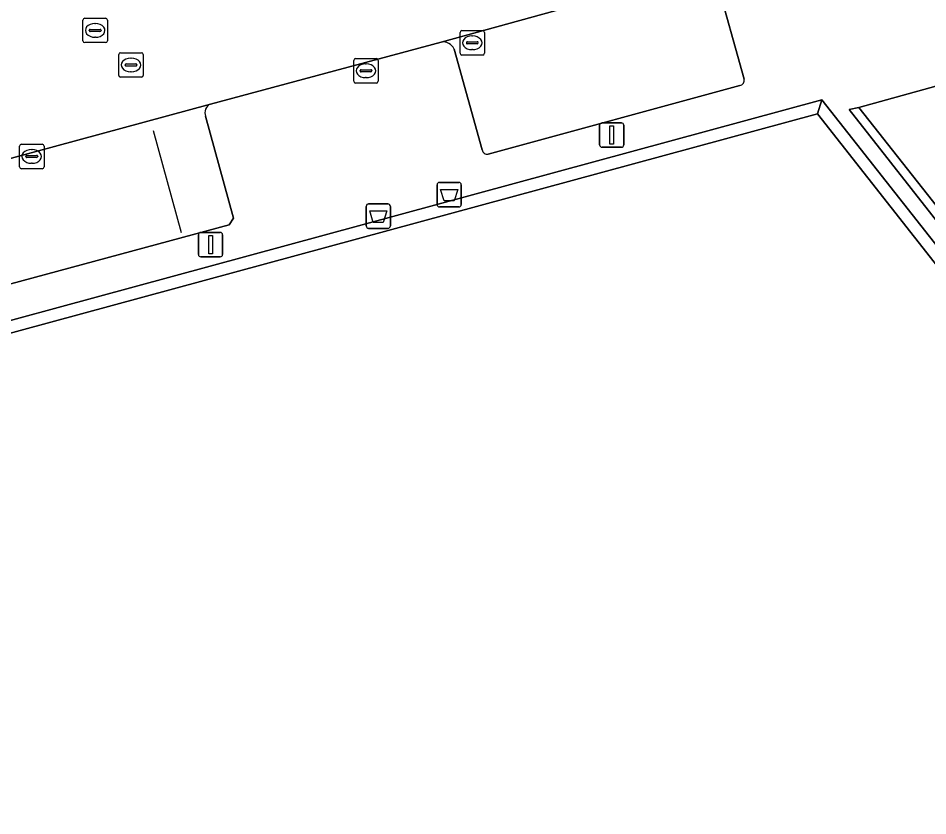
# Model space of a CAD drawing. Extents: x 159352 to 160617, y 385888 to 387323.
# Drawn here: x 160267.44 to 160304.67, y 386846.79 to 386879.44 of the extents above; entities that cross this region are included whole.
import ezdxf

# ---------------------------------------------------------------- set-up
doc = ezdxf.new("R2010")
doc.units = 0
for name, color, linetype in [('IMGEO_Afvalbak', 7, 'Continuous'), ('IMGEO_Brandkraan', 7, 'Continuous'), ('IMGEO_Hek', 7, 'Continuous'), ('IMGEO_Kolk', 7, 'Continuous'), ('IMGEO_Lichtmast', 7, 'Continuous'), ('IMGEO_Muur', 7, 'Continuous'), ('IMGEO_Pand', 7, 'Continuous'), ('IMGEO_Pand_overbouw', 7, 'Continuous'), ('IMGEO_Parkeervlak_open', 7, 'Continuous'), ('IMGEO_Rijbaan_lokaal_gesloten', 7, 'Continuous'), ('IMGEO_Rijbaan_lokaal_open', 7, 'Continuous'), ('IMGEO_Rioolput', 7, 'Continuous'), ('IMGEO_Voetpad_open', 7, 'Continuous')]:
    doc.layers.add(name, color=color, linetype=linetype)

msp = doc.modelspace()

# ---------------------------------------------------------------- linework, layer by layer
at = {"layer": 'IMGEO_Afvalbak'}
for p, q in [((160284.586, 386871.816), (160284.586, 386872.616)), ((160284.586, 386872.616), (160284.586, 386871.816)), ((160284.686, 386872.716), (160285.476, 386872.716)), ((160285.476, 386872.716), (160284.686, 386872.716)), ((160285.576, 386872.616), (160285.576, 386871.816)), ((160285.576, 386871.816), (160285.576, 386872.616)), ((160281.684, 386870.937), (160281.684, 386871.737)), ((160281.684, 386871.737), (160281.684, 386870.937)), ((160281.784, 386871.837), (160282.574, 386871.837)), ((160282.574, 386871.837), (160281.784, 386871.837)), ((160282.674, 386871.737), (160282.674, 386870.937)), ((160282.674, 386870.937), (160282.674, 386871.737)), ((160285.476, 386871.716), (160284.686, 386871.716)), ((160284.686, 386871.716), (160285.476, 386871.716)), ((160282.574, 386870.837), (160281.784, 386870.837)), ((160281.784, 386870.837), (160282.574, 386870.837))]:
    msp.add_line(p, q, dxfattribs=at)
for points in [[(160284.729, 386872.43), (160285.433, 386872.43), (160285.284, 386871.96), (160284.878, 386871.96), (160284.729, 386872.43)], [(160281.827, 386871.551), (160282.531, 386871.551), (160282.382, 386871.081), (160281.976, 386871.081), (160281.827, 386871.551)]]:
    msp.add_lwpolyline(points, dxfattribs=at)
for centre, start, end in [((160284.686, 386872.616), 90, 180), ((160284.686, 386872.616), 90, 180), ((160285.476, 386872.616), 0, 90), ((160285.476, 386872.616), 360, 90), ((160281.784, 386871.737), 90, 180), ((160281.784, 386871.737), 90, 180), ((160282.574, 386871.737), 0, 90), ((160282.574, 386871.737), 360, 90), ((160284.686, 386871.816), 180, 270), ((160284.686, 386871.816), 180, 270), ((160285.476, 386871.816), 270, 0), ((160285.476, 386871.816), 270, 0), ((160281.784, 386870.937), 180, 270), ((160281.784, 386870.937), 180, 270), ((160282.574, 386870.937), 270, 0), ((160282.574, 386870.937), 270, 0)]:
    msp.add_arc(centre, 0.1, start, end, dxfattribs=at)
at = {"layer": 'IMGEO_Brandkraan'}
for p, q in [((160270.093, 386878.511), (160270.093, 386879.363)), ((160270.168, 386879.437), (160271.02, 386879.437)), ((160270.581, 386879.217), (160270.606, 386879.217)), ((160271.094, 386879.363), (160271.094, 386878.511)), ((160270.352, 386878.931), (160270.352, 386878.943)), ((160270.79, 386878.894), (160270.392, 386878.894)), ((160270.395, 386878.98), (160270.793, 386878.98)), ((160270.836, 386878.943), (160270.836, 386878.931)), ((160271.02, 386878.437), (160270.168, 386878.437)), ((160270.604, 386878.657), (160270.579, 386878.657))]:
    msp.add_line(p, q, dxfattribs=at)
for points in [[(160270.093, 386878.511), (160270.093, 386879.363)], [(160270.168, 386879.437), (160271.02, 386879.437)], [(160271.094, 386879.363), (160271.094, 386878.511)], [(160271.02, 386878.437), (160270.168, 386878.437)]]:
    msp.add_lwpolyline(points, dxfattribs=at)
for centre, radius, start, end in [((160270.17, 386879.361), 0.0765, 91.552, 178.448), ((160270.17, 386879.361), 0.0765, 91.552, 178.448), ((160271.018, 386879.361), 0.0765, 1.552, 88.448), ((160271.018, 386879.361), 0.0765, 1.552, 88.448), ((160270.392, 386878.94), 0.0403, 85.8775, 175.7526), ((160270.389, 386878.93), 0.0366, 178.938, 274.7102), ((160270.793, 386878.937), 0.043, 264.8664, 352.4533), ((160270.797, 386878.942), 0.0386, 1.7309, 96.639), ((160270.17, 386878.513), 0.0765, 181.552, 268.448), ((160270.17, 386878.513), 0.0765, 181.552, 268.448), ((160271.018, 386878.513), 0.0765, 271.552, 358.448), ((160271.018, 386878.513), 0.0765, 271.552, 358.448)]:
    msp.add_arc(centre, radius, start, end, dxfattribs=at)
for centre, major_axis, ratio, start_param, end_param in [((160270.58, 386878.937), (-0.387, 0.002), 0.722429, 4.712389, 7.853982), ((160270.605, 386878.937), (-0.39, 0.002), 0.717154, 1.570796, 4.712389)]:
    msp.add_ellipse(centre, major_axis=major_axis, ratio=ratio, start_param=start_param, end_param=end_param, dxfattribs=at)
at = {"layer": 'IMGEO_Hek'}
msp.add_lwpolyline([(160272.973, 386874.843), (160274.11, 386870.668)], dxfattribs=at)
at = {"layer": 'IMGEO_Kolk'}
for p, q in [((160281.173, 386876.859), (160281.173, 386877.711)), ((160281.248, 386877.785), (160282.1, 386877.785)), ((160282.174, 386877.711), (160282.174, 386876.859)), ((160281.432, 386877.279), (160281.432, 386877.291)), ((160281.87, 386877.242), (160281.472, 386877.242)), ((160281.475, 386877.328), (160281.873, 386877.328)), ((160281.661, 386877.565), (160281.686, 386877.565)), ((160281.916, 386877.291), (160281.916, 386877.279)), ((160281.684, 386877.005), (160281.659, 386877.005)), ((160282.1, 386876.785), (160281.248, 386876.785)), ((160267.574, 386874.279), (160268.426, 386874.279)), ((160267.499, 386873.353), (160267.499, 386874.205)), ((160267.987, 386874.059), (160268.012, 386874.059)), ((160268.5, 386874.205), (160268.5, 386873.353)), ((160267.758, 386873.773), (160267.758, 386873.785)), ((160268.196, 386873.736), (160267.798, 386873.736)), ((160267.801, 386873.822), (160268.199, 386873.822)), ((160268.242, 386873.785), (160268.242, 386873.773)), ((160268.426, 386873.279), (160267.574, 386873.279)), ((160268.01, 386873.499), (160267.985, 386873.499))]:
    msp.add_line(p, q, dxfattribs=at)
for points in [[(160281.173, 386876.859), (160281.173, 386877.711)], [(160281.248, 386877.785), (160282.1, 386877.785)], [(160282.174, 386877.711), (160282.174, 386876.859)], [(160282.1, 386876.785), (160281.248, 386876.785)], [(160267.574, 386874.279), (160268.426, 386874.279)], [(160267.499, 386873.353), (160267.499, 386874.205)], [(160268.5, 386874.205), (160268.5, 386873.353)], [(160268.426, 386873.279), (160267.574, 386873.279)]]:
    msp.add_lwpolyline(points, dxfattribs=at)
for centre, radius, start, end in [((160281.25, 386877.709), 0.0765, 91.552, 178.448), ((160281.25, 386877.709), 0.0765, 91.552, 178.448), ((160282.098, 386877.709), 0.0765, 1.552, 88.448), ((160282.098, 386877.709), 0.0765, 1.552, 88.448), ((160281.472, 386877.288), 0.0403, 85.8775, 175.7526), ((160281.469, 386877.278), 0.0366, 178.938, 274.7102), ((160281.873, 386877.285), 0.043, 264.8664, 352.4533), ((160281.877, 386877.29), 0.0386, 1.7309, 96.639), ((160281.25, 386876.861), 0.0765, 181.552, 268.448), ((160281.25, 386876.861), 0.0765, 181.552, 268.448), ((160282.098, 386876.861), 0.0765, 271.552, 358.448), ((160282.098, 386876.861), 0.0765, 271.552, 358.448), ((160267.576, 386874.203), 0.0765, 91.552, 178.448), ((160267.576, 386874.203), 0.0765, 91.552, 178.448), ((160268.424, 386874.203), 0.0765, 1.552, 88.448), ((160268.424, 386874.203), 0.0765, 1.552, 88.448), ((160267.798, 386873.782), 0.0403, 85.8775, 175.7526), ((160267.795, 386873.772), 0.0366, 178.938, 274.7102), ((160268.199, 386873.779), 0.043, 264.8664, 352.4533), ((160268.203, 386873.784), 0.0386, 1.7309, 96.639), ((160267.576, 386873.355), 0.0765, 181.552, 268.448), ((160267.576, 386873.355), 0.0765, 181.552, 268.448), ((160268.424, 386873.355), 0.0765, 271.552, 358.448), ((160268.424, 386873.355), 0.0765, 271.552, 358.448)]:
    msp.add_arc(centre, radius, start, end, dxfattribs=at)
for centre, major_axis, ratio, start_param, end_param in [((160281.66, 386877.285), (-0.387, 0.002), 0.722429, 4.712389, 7.853982), ((160281.685, 386877.285), (-0.39, 0.002), 0.717154, 1.570796, 4.712389), ((160267.986, 386873.779), (-0.387, 0.002), 0.722429, 4.712389, 7.853982), ((160268.011, 386873.779), (-0.39, 0.002), 0.717154, 1.570796, 4.712389)]:
    msp.add_ellipse(centre, major_axis=major_axis, ratio=ratio, start_param=start_param, end_param=end_param, dxfattribs=at)
at = {"layer": 'IMGEO_Lichtmast'}
for p, q in [((160291.237, 386874.256), (160291.237, 386875.056)), ((160291.237, 386875.056), (160291.237, 386874.256)), ((160291.337, 386875.156), (160292.127, 386875.156)), ((160292.127, 386875.156), (160291.337, 386875.156)), ((160292.227, 386875.056), (160292.227, 386874.256)), ((160292.227, 386874.256), (160292.227, 386875.056)), ((160292.127, 386874.156), (160291.337, 386874.156)), ((160291.337, 386874.156), (160292.127, 386874.156)), ((160274.821, 386869.77), (160274.821, 386870.57)), ((160274.821, 386870.57), (160274.821, 386869.77)), ((160274.921, 386870.67), (160275.711, 386870.67)), ((160275.711, 386870.67), (160274.921, 386870.67)), ((160275.811, 386870.57), (160275.811, 386869.77)), ((160275.811, 386869.77), (160275.811, 386870.57)), ((160275.711, 386869.67), (160274.921, 386869.67)), ((160274.921, 386869.67), (160275.711, 386869.67))]:
    msp.add_line(p, q, dxfattribs=at)
for points in [[(160291.657, 386875.031), (160291.807, 386875.031), (160291.807, 386874.281), (160291.657, 386874.281), (160291.657, 386875.031)], [(160275.241, 386870.545), (160275.391, 386870.545), (160275.391, 386869.795), (160275.241, 386869.795), (160275.241, 386870.545)]]:
    msp.add_lwpolyline(points, dxfattribs=at)
for centre, start, end in [((160291.337, 386875.056), 90, 180), ((160291.337, 386875.056), 90, 180), ((160292.127, 386875.056), 0, 90), ((160292.127, 386875.056), 360, 90), ((160291.337, 386874.256), 180, 270), ((160291.337, 386874.256), 180, 270), ((160292.127, 386874.256), 270, 0), ((160292.127, 386874.256), 270, 0), ((160274.921, 386870.57), 90, 180), ((160274.921, 386870.57), 90, 180), ((160275.711, 386870.57), 0, 90), ((160275.711, 386870.57), 360, 90), ((160274.921, 386869.77), 180, 270), ((160274.921, 386869.77), 180, 270), ((160275.711, 386869.77), 270, 0), ((160275.711, 386869.77), 270, 0)]:
    msp.add_arc(centre, 0.1, start, end, dxfattribs=at)
at = {"layer": 'IMGEO_Muur'}
msp.add_lwpolyline([(160317.665, 386855.026), (160322.453, 386858.776), (160307.819, 386877.426), (160307.408, 386877.329), (160321.923, 386858.867), (160317.77, 386855.587), (160301.839, 386875.789), (160301.444, 386875.705)], close=True, dxfattribs=at)
at = {"layer": 'IMGEO_Pand'}
msp.add_lwpolyline([(160309.971, 386840.549), (160310.415, 386840.748), (160322.24, 386825.67), (160332.809, 386833.995), (160328.35, 386839.665), (160323.317, 386846.065), (160300.148, 386875.527), (160230.009, 386856.467), (160257.798, 386817.075), (160257.857, 386817.102), (160298.853, 386835.586)], close=True, dxfattribs=at)
at = {"layer": 'IMGEO_Pand_overbouw'}
msp.add_lwpolyline([(160332.809, 386833.995), (160333.236, 386834.332), (160300.325, 386876.093), (160229.196, 386856.75), (160258.265, 386815.596), (160285.771, 386827.895), (160286.626, 386826.7), (160301.289, 386833.308), (160298.853, 386835.586), (160257.857, 386817.102), (160257.798, 386817.075), (160230.009, 386856.467), (160300.148, 386875.527), (160323.317, 386846.065), (160328.35, 386839.665)], close=True, dxfattribs=at)
at = {"layer": 'IMGEO_Parkeervlak_open'}
for points in [[(160296.297, 386881.646), (160284.746, 386878.459)], [(160297.154, 386876.947), (160295.987, 386881.104)], [(160285.282, 386878.176), (160286.431, 386874.053)], [(160286.68, 386873.868), (160296.975, 386876.678)], [(160275.317, 386875.922), (160235.683, 386865.162), (160236.801, 386860.368), (160237.354, 386860.518), (160276.072, 386870.981)], [(160276.072, 386870.981), (160276.252, 386871.252), (160275.115, 386875.426)]]:
    msp.add_lwpolyline(points, dxfattribs=at)
for centre, radius, start, end in [((160284.831, 386877.97), 0.496, 24.5141, 99.8192), ((160296.926, 386876.905), 0.232, 282.164, 10.5542), ((160275.453, 386875.577), 0.371, 111.5785, 204.1035), ((160286.646, 386874.083), 0.217, 187.8489, 278.9285)]:
    msp.add_arc(centre, radius, start, end, dxfattribs=at)
at = {"layer": 'IMGEO_Rijbaan_lokaal_gesloten'}
msp.add_lwpolyline([(160307.408, 386877.329), (160301.839, 386875.789), (160317.77, 386855.587), (160321.923, 386858.867)], close=True, dxfattribs=at)
at = {"layer": 'IMGEO_Rijbaan_lokaal_open'}
msp.add_lwpolyline([(160272.78, 386880.696), (160272.349, 386881.354), (160263.99, 386879.24), (160261.329, 386878.516), (160234.16, 386871.123), (160234.724, 386868.988), (160233.321, 386868.533), (160233.728, 386866.892), (160235.189, 386867.281), (160235.683, 386865.162), (160275.317, 386875.922), (160284.746, 386878.459), (160296.297, 386881.646), (160303.641, 386883.639)], dxfattribs=at)
at = {"layer": 'IMGEO_Rioolput'}
for p, q in [((160285.524, 386878.004), (160285.524, 386878.856)), ((160285.599, 386878.93), (160286.451, 386878.93)), ((160286.525, 386878.856), (160286.525, 386878.004)), ((160285.783, 386878.424), (160285.783, 386878.436)), ((160286.221, 386878.387), (160285.823, 386878.387)), ((160285.826, 386878.473), (160286.224, 386878.473)), ((160286.012, 386878.71), (160286.037, 386878.71)), ((160286.267, 386878.436), (160286.267, 386878.424)), ((160271.634, 386878.024), (160272.486, 386878.024)), ((160286.035, 386878.15), (160286.01, 386878.15)), ((160271.559, 386877.098), (160271.559, 386877.95)), ((160272.047, 386877.804), (160272.072, 386877.804)), ((160272.56, 386877.95), (160272.56, 386877.098)), ((160286.451, 386877.93), (160285.599, 386877.93)), ((160271.818, 386877.518), (160271.818, 386877.53)), ((160272.256, 386877.481), (160271.858, 386877.481)), ((160271.861, 386877.567), (160272.259, 386877.567)), ((160272.07, 386877.244), (160272.045, 386877.244)), ((160272.302, 386877.53), (160272.302, 386877.518)), ((160272.486, 386877.024), (160271.634, 386877.024))]:
    msp.add_line(p, q, dxfattribs=at)
for points in [[(160285.524, 386878.004), (160285.524, 386878.856)], [(160285.599, 386878.93), (160286.451, 386878.93)], [(160286.525, 386878.856), (160286.525, 386878.004)], [(160271.634, 386878.024), (160272.486, 386878.024)], [(160271.559, 386877.098), (160271.559, 386877.95)], [(160272.56, 386877.95), (160272.56, 386877.098)], [(160286.451, 386877.93), (160285.599, 386877.93)], [(160272.486, 386877.024), (160271.634, 386877.024)]]:
    msp.add_lwpolyline(points, dxfattribs=at)
for centre, radius, start, end in [((160285.601, 386878.854), 0.0765, 91.552, 178.448), ((160285.601, 386878.854), 0.0765, 91.552, 178.448), ((160286.449, 386878.854), 0.0765, 1.552, 88.448), ((160286.449, 386878.854), 0.0765, 1.552, 88.448), ((160285.823, 386878.433), 0.0403, 85.8775, 175.7526), ((160285.82, 386878.423), 0.0366, 178.938, 274.7102), ((160286.224, 386878.43), 0.043, 264.8664, 352.4533), ((160286.228, 386878.435), 0.0386, 1.7309, 96.639), ((160271.636, 386877.948), 0.0765, 91.552, 178.448), ((160271.636, 386877.948), 0.0765, 91.552, 178.448), ((160272.484, 386877.948), 0.0765, 1.552, 88.448), ((160272.484, 386877.948), 0.0765, 1.552, 88.448), ((160285.601, 386878.006), 0.0765, 181.552, 268.448), ((160285.601, 386878.006), 0.0765, 181.552, 268.448), ((160286.449, 386878.006), 0.0765, 271.552, 358.448), ((160286.449, 386878.006), 0.0765, 271.552, 358.448), ((160271.858, 386877.527), 0.0403, 85.8775, 175.7526), ((160271.855, 386877.517), 0.0366, 178.938, 274.7102), ((160272.259, 386877.524), 0.043, 264.8664, 352.4533), ((160272.263, 386877.529), 0.0386, 1.7309, 96.639), ((160271.636, 386877.1), 0.0765, 181.552, 268.448), ((160271.636, 386877.1), 0.0765, 181.552, 268.448), ((160272.484, 386877.1), 0.0765, 271.552, 358.448), ((160272.484, 386877.1), 0.0765, 271.552, 358.448)]:
    msp.add_arc(centre, radius, start, end, dxfattribs=at)
for centre, major_axis, ratio, start_param, end_param in [((160286.011, 386878.43), (-0.387, 0.002), 0.722429, 4.712389, 7.853982), ((160286.036, 386878.43), (-0.39, 0.002), 0.717154, 1.570796, 4.712389), ((160272.046, 386877.524), (-0.387, 0.002), 0.722429, 4.712389, 7.853982), ((160272.071, 386877.524), (-0.39, 0.002), 0.717154, 1.570796, 4.712389)]:
    msp.add_ellipse(centre, major_axis=major_axis, ratio=ratio, start_param=start_param, end_param=end_param, dxfattribs=at)
at = {"layer": 'IMGEO_Voetpad_open'}
for points in [[(160319.67, 386855.682), (160322.885, 386858.231), (160322.453, 386858.776), (160317.665, 386855.026), (160301.444, 386875.705), (160301.839, 386875.789), (160307.408, 386877.329), (160307.819, 386877.426), (160309.033, 386877.757), (160304.667, 386883.309)], [(160295.987, 386881.104), (160297.154, 386876.947)], [(160284.746, 386878.459), (160275.317, 386875.922)], [(160286.431, 386874.053), (160285.282, 386878.176)], [(160296.975, 386876.678), (160286.68, 386873.868)], [(160275.115, 386875.426), (160276.252, 386871.252), (160276.072, 386870.981), (160237.354, 386860.518), (160236.801, 386860.368), (160235.72, 386860.076), (160236.114, 386858.631), (160300.325, 386876.093)], [(160300.325, 386876.093), (160323.73, 386846.394), (160324.529, 386847.029), (160329.557, 386840.628), (160330.605, 386841.73)]]:
    msp.add_lwpolyline(points, dxfattribs=at)
for points in [[(160300.148, 386875.527), (160300.325, 386876.093), (160236.114, 386858.631), (160229.196, 386856.75), (160230.009, 386856.467)], [(160300.325, 386876.093), (160300.148, 386875.527), (160323.317, 386846.065), (160323.73, 386846.394)]]:
    msp.add_lwpolyline(points, close=True, dxfattribs=at)
for centre, radius, start, end in [((160284.831, 386877.97), 0.496, 24.5141, 99.8192), ((160296.926, 386876.905), 0.232, 282.164, 10.5542), ((160275.453, 386875.577), 0.371, 111.5785, 204.1035), ((160286.646, 386874.083), 0.217, 187.8489, 278.9285)]:
    msp.add_arc(centre, radius, start, end, dxfattribs=at)

doc.saveas('drawing.dxf')
